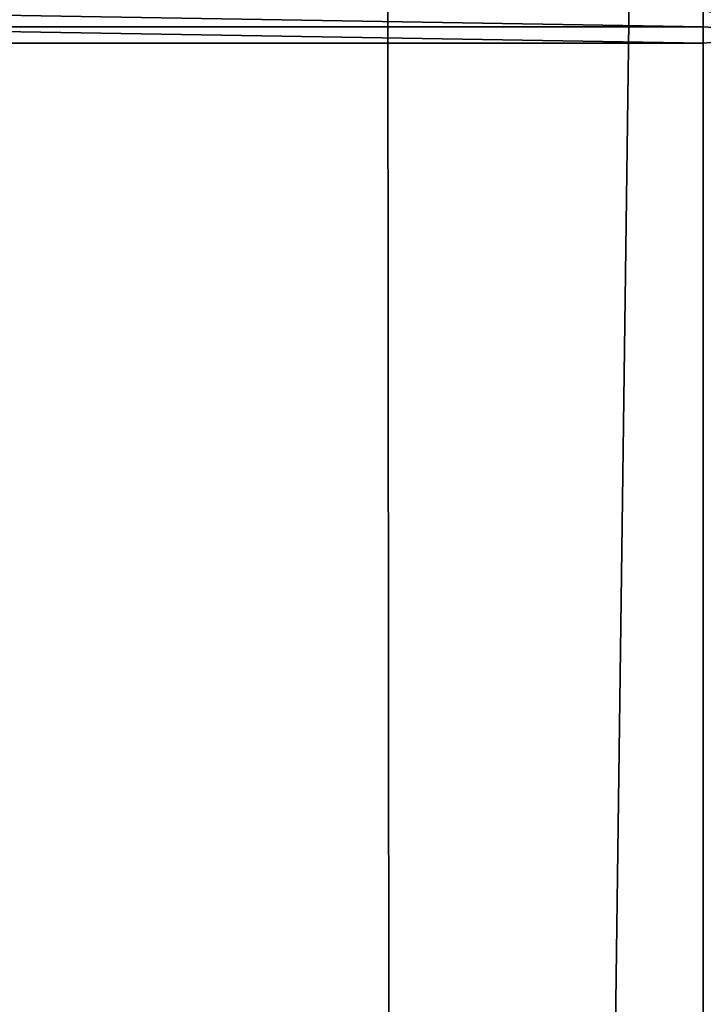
# Model space of a CAD drawing. Header units: millimetres. Extents: x -365 to 365, y -678 to 20.
# Tile 594 of 656: x 3.38 to 4.7, y -43.63 to -41.73. Entities that reach past the tile are written whole.
import ezdxf

# ---------------------------------------------------------------- set-up
doc = ezdxf.new("R2010")
doc.units = ezdxf.units.MM
doc.header["$LTSCALE"] = 65.185185
for name, color, linetype in [('252', 7, 'CONTINUOUS'), ('369', 7, 'CONTINUOUS'), ('370', 7, 'CONTINUOUS'), ('371', 7, 'CONTINUOUS')]:
    doc.layers.add(name, color=color, linetype=linetype)

msp = doc.modelspace()

# ---------------------------------------------------------------- linework, layer by layer
at = {"layer": '252', "linetype": 'CONTINUOUS'}
for points in [[(2, -74.7, 19.85), (4.1213, -74.7, 18.9713), (2, 0, 19.85), (2, -74.7, 19.85)], [(2, 0, 19.85), (4.1213, -74.7, 18.9713), (4.0577, -6.3555, 19.0331), (2, 0, 19.85)], [(4.1213, -74.7, 18.9713), (4.9632, -10.8898, 17.3182), (4.0577, -6.3555, 19.0331), (4.1213, -74.7, 18.9713)], [(5, -74.7, 16.85), (4.9632, -10.8898, 17.3182), (4.1213, -74.7, 18.9713), (5, -74.7, 16.85)]]:
    msp.add_3dface(points, dxfattribs=at)
at = {"layer": '369', "linetype": 'CONTINUOUS'}
for points in [[(4.9121, -74.1926, -6.2345), (4.7, -74.2112, -6.3204), (4.9089, -41.7559, -13.246), (4.9121, -74.1926, -6.2345)], [(4.9089, -41.7559, -13.246), (4.7, -74.2112, -6.3204), (4.7, -41.7738, -13.3287), (4.9089, -41.7559, -13.246)]]:
    msp.add_3dface(points, dxfattribs=at)
at = {"layer": '370', "linetype": 'CONTINUOUS'}
for points in [[(4.7001, -41.7104, -13.3424), (4.9089, -41.7559, -13.246), (4.7, -41.7421, -13.3356), (4.7001, -41.7104, -13.3424)], [(4.9089, -41.7559, -13.246), (4.7, -41.7738, -13.3287), (4.7, -41.7421, -13.3356), (4.9089, -41.7559, -13.246)]]:
    msp.add_3dface(points, dxfattribs=at)
at = {"layer": '371', "linetype": 'CONTINUOUS'}
for points in [[(2.8001, -41.7104, -13.3424), (4.7, -41.7421, -13.3356), (2.8, -41.7421, -13.3356), (2.8001, -41.7104, -13.3424)], [(4.7001, -41.7104, -13.3424), (4.7, -41.7421, -13.3356), (2.8001, -41.7104, -13.3424), (4.7001, -41.7104, -13.3424)], [(4.7, -41.7421, -13.3356), (4.7, -41.7738, -13.3287), (2.8, -41.7421, -13.3356), (4.7, -41.7421, -13.3356)], [(2.8, -41.7421, -13.3356), (4.7, -41.7738, -13.3287), (2.8, -41.7738, -13.3287), (2.8, -41.7421, -13.3356)], [(4.7, -41.7738, -13.3287), (4.7, -74.2112, -6.3204), (2.8, -41.7738, -13.3287), (4.7, -41.7738, -13.3287)], [(2.8, -41.7738, -13.3287), (4.7, -74.2112, -6.3204), (2.8, -71.3286, -6.9432), (2.8, -41.7738, -13.3287)]]:
    msp.add_3dface(points, dxfattribs=at)

doc.saveas('drawing.dxf')
